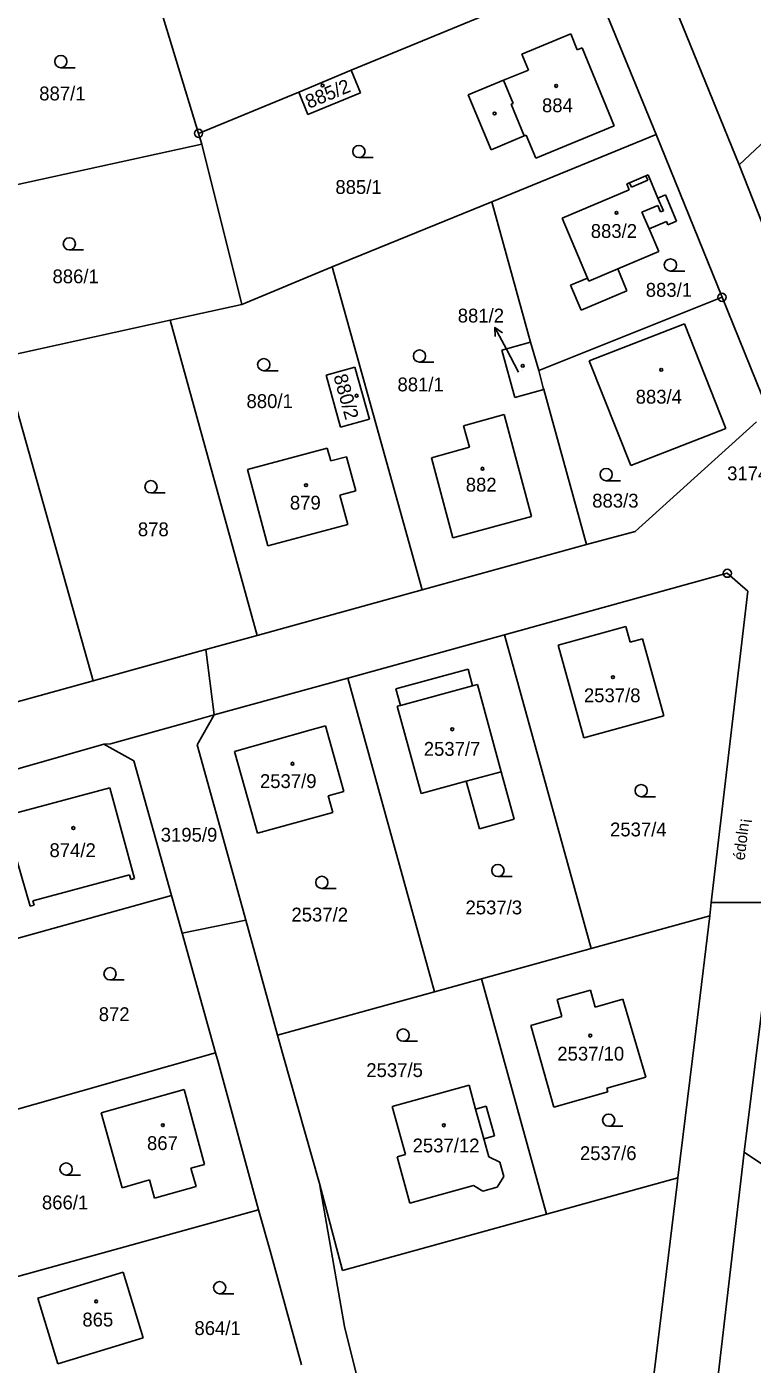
# Model space of a CAD drawing. Extents: x -736345 to -729997, y -1130177 to -1122501.
# Drawn here: x -733142.5 to -733053.3, y -1127838.4 to -1127674.1 of the extents above; entities that cross this region are included whole.
import ezdxf

# ---------------------------------------------------------------- set-up
doc = ezdxf.new("R2010")
doc.units = 0
for name, color, linetype in [('Vrstva 1', 7, 'Continuous'), ('Vrstva 15', 7, 'Continuous'), ('Vrstva 16', 7, 'Continuous'), ('Vrstva 18', 7, 'Continuous'), ('Vrstva 19', 7, 'Continuous'), ('Vrstva 25', 7, 'Continuous'), ('Vrstva 4', 7, 'Continuous')]:
    doc.layers.add(name, color=color, linetype=linetype)

msp = doc.modelspace()

# ---------------------------------------------------------------- linework, layer by layer
at = {"layer": 'Vrstva 1'}
for points in [[(-733102.61, -1127679.44), (-733073.33, -1127667.34)], [(-733073.33, -1127667.34), (-733065.16, -1127687.33)], [(-733126.88, -1127669.14), (-733121.37, -1127687.19)], [(-733063.32, -1127670.42), (-733061.4, -1127675.15)], [(-733075.64, -1127674.96), (-733081.65, -1127677.46)], [(-733074.83, -1127676.93), (-733075.64, -1127674.96)], [(-733061.4, -1127675.15), (-733054.93, -1127691.04)], [(-733081.65, -1127677.46), (-733080.85, -1127679.41)], [(-733074.24, -1127676.69), (-733074.83, -1127676.93)], [(-733070.31, -1127686.27), (-733074.24, -1127676.69)], [(-733109.07, -1127682.11), (-733102.61, -1127679.44)], [(-733101.47, -1127682.2), (-733102.61, -1127679.44)], [(-733080.85, -1127679.41), (-733083.89, -1127680.65)], [(-733083.89, -1127680.65), (-733088.25, -1127682.45)], [(-733121.37, -1127687.19), (-733109.07, -1127682.11)], [(-733109.07, -1127682.11), (-733107.93, -1127684.87)], [(-733107.93, -1127684.87), (-733101.47, -1127682.2)], [(-733088.25, -1127682.45), (-733085.41, -1127689.2)], [(-733045.77, -1127682.46), (-733054.93, -1127691.04)], [(-733079.92, -1127690.25), (-733070.31, -1127686.27)], [(-733120.96, -1127688.51), (-733121.37, -1127687.19)], [(-733085.41, -1127689.2), (-733081.37, -1127687.51)], [(-733085.32, -1127695.61), (-733065.16, -1127687.33)], [(-733081.37, -1127687.51), (-733081.1, -1127687.4)], [(-733081.1, -1127687.4), (-733079.92, -1127690.25)], [(-733065.16, -1127687.33), (-733057.05, -1127707.33)], [(-733120.96, -1127688.51), (-733171.89, -1127699.66)], [(-733116.06, -1127708.23), (-733120.96, -1127688.51)], [(-733054.93, -1127691.04), (-733045.24, -1127715.67)], [(-733066.42, -1127692.41), (-733068.41, -1127693.26)], [(-733066.13, -1127692.3), (-733066.42, -1127692.41)], [(-733064.93, -1127695.14), (-733066.13, -1127692.3)], [(-733068.44, -1127694.11), (-733076.69, -1127697.59)], [(-733068.41, -1127693.26), (-733068.74, -1127693.4)], [(-733068.74, -1127693.4), (-733068.44, -1127694.11)], [(-733104.96, -1127703.57), (-733085.32, -1127695.61)], [(-733085.32, -1127695.61), (-733080.57, -1127712.83)], [(-733064.01, -1127694.75), (-733064.93, -1127695.14)], [(-733062.66, -1127697.97), (-733064.01, -1127694.75)], [(-733076.69, -1127697.59), (-733073.57, -1127704.97)], [(-733066.01, -1127698.93), (-733063.88, -1127698.02)], [(-733064.83, -1127701.72), (-733066.01, -1127698.93)], [(-733063.88, -1127698.02), (-733063.7, -1127698.41)], [(-733063.7, -1127698.41), (-733062.66, -1127697.97)], [(-733069.87, -1127703.85), (-733064.83, -1127701.72)], [(-733116.06, -1127708.23), (-733104.96, -1127703.57)], [(-733104.96, -1127703.57), (-733093.89, -1127743.27)], [(-733068.74, -1127706.52), (-733069.87, -1127703.85)], [(-733073.57, -1127704.97), (-733075.67, -1127705.86)], [(-733075.67, -1127705.86), (-733074.37, -1127708.91)], [(-733057.05, -1127707.33), (-733079.55, -1127716.33)], [(-733074.37, -1127708.91), (-733068.74, -1127706.52)], [(-733052.16, -1127719.37), (-733057.05, -1127707.33)], [(-733124.86, -1127710.13), (-733116.06, -1127708.23)], [(-733145.5, -1127714.67), (-733124.86, -1127710.13)], [(-733114.16, -1127748.87), (-733124.86, -1127710.13)], [(-733073.39, -1127715.14), (-733061.68, -1127710.61)], [(-733061.68, -1127710.61), (-733056.59, -1127723.47)], [(-733084.11, -1127713.81), (-733080.57, -1127712.83)], [(-733082.51, -1127719.63), (-733084.11, -1127713.81)], [(-733080.57, -1127712.83), (-733079.55, -1127716.33)], [(-733134.34, -1127754.47), (-733145.5, -1127714.67)], [(-733068.27, -1127728.02), (-733073.39, -1127715.14)], [(-733102.15, -1127715.9), (-733105.71, -1127716.89)], [(-733105.71, -1127716.89), (-733103.93, -1127723.3)], [(-733100.36, -1127722.3), (-733102.15, -1127715.9)], [(-733079.55, -1127716.33), (-733079.02, -1127718.45)], [(-733078.96, -1127718.65), (-733082.51, -1127719.63)], [(-733079.02, -1127718.45), (-733078.96, -1127718.65)], [(-733078.96, -1127718.65), (-733073.7, -1127737.71)], [(-733103.93, -1127723.3), (-733100.36, -1127722.3)], [(-733088.82, -1127723.11), (-733083.84, -1127721.75)], [(-733083.84, -1127721.75), (-733080.46, -1127734.25)], [(-733088.09, -1127725.76), (-733088.82, -1127723.11)], [(-733056.59, -1127723.47), (-733068.27, -1127728.02)], [(-733052.83, -1127722.64), (-733067.74, -1127736.09)], [(-733105.55, -1127725.85), (-733115.37, -1127728.5)], [(-733105.12, -1127727.44), (-733105.55, -1127725.85)], [(-733103.2, -1127726.92), (-733105.12, -1127727.44)], [(-733102.05, -1127731.1), (-733103.2, -1127726.92)], [(-733092.75, -1127727.04), (-733088.09, -1127725.76)], [(-733090.13, -1127736.89), (-733092.75, -1127727.04)], [(-733115.37, -1127728.5), (-733112.86, -1127737.87)], [(-733104.01, -1127731.63), (-733102.05, -1127731.1)], [(-733103.03, -1127735.24), (-733104.01, -1127731.63)], [(-733112.86, -1127737.87), (-733103.03, -1127735.24)], [(-733080.46, -1127734.25), (-733090.13, -1127736.89)], [(-733073.7, -1127737.71), (-733067.74, -1127736.09)], [(-733093.89, -1127743.27), (-733073.7, -1127737.71)], [(-733056.4, -1127741.24), (-733083.77, -1127748.79)], [(-733056.4, -1127741.24), (-733053.87, -1127743.42)], [(-733114.16, -1127748.87), (-733093.89, -1127743.27)], [(-733053.87, -1127743.42), (-733058.37, -1127781.71)], [(-733068.85, -1127747.78), (-733077.19, -1127750.08)], [(-733068.32, -1127749.71), (-733068.85, -1127747.78)], [(-733120.47, -1127750.62), (-733114.16, -1127748.87)], [(-733083.77, -1127748.79), (-733103.05, -1127754.12)], [(-733073.11, -1127787.35), (-733083.77, -1127748.79)], [(-733077.19, -1127750.08), (-733074.04, -1127761.46)], [(-733066.82, -1127749.29), (-733068.32, -1127749.71)], [(-733064.21, -1127758.74), (-733066.82, -1127749.29)], [(-733120.47, -1127750.62), (-733134.34, -1127754.47)], [(-733119.44, -1127758.65), (-733120.47, -1127750.62)], [(-733088.26, -1127753.02), (-733097.12, -1127755.44)], [(-733087.7, -1127755.06), (-733088.26, -1127753.02)], [(-733154.36, -1127759.99), (-733134.34, -1127754.47)], [(-733103.05, -1127754.12), (-733119.44, -1127758.65)], [(-733103.05, -1127754.12), (-733092.39, -1127792.67)], [(-733087.11, -1127754.9), (-733087.7, -1127755.06)], [(-733084.18, -1127765.62), (-733087.11, -1127754.9)], [(-733097.12, -1127755.44), (-733096.56, -1127757.49)], [(-733096.56, -1127757.49), (-733096.95, -1127757.59)], [(-733096.95, -1127757.59), (-733094.02, -1127768.31)], [(-733132.21, -1127762.18), (-733122.33, -1127759.45)], [(-733122.33, -1127759.45), (-733119.44, -1127758.65)], [(-733119.44, -1127758.65), (-733121.53, -1127762.34)], [(-733105.79, -1127759.99), (-733107.7, -1127760.53)], [(-733103.53, -1127768.06), (-733105.79, -1127759.99)], [(-733074.04, -1127761.46), (-733064.21, -1127758.74)], [(-733107.7, -1127760.53), (-733116.97, -1127763.13)], [(-733133.02, -1127762.22), (-733168.59, -1127772.42)], [(-733133.02, -1127762.22), (-733132.21, -1127762.18)], [(-733129.33, -1127764.29), (-733133.02, -1127762.22)], [(-733117.08, -1127778.39), (-733121.53, -1127762.34)], [(-733116.97, -1127763.13), (-733114.15, -1127773.17)], [(-733124.71, -1127780.82), (-733129.33, -1127764.29)], [(-733094.02, -1127768.31), (-733088.47, -1127766.79)], [(-733088.47, -1127766.79), (-733086.87, -1127772.64)], [(-733084.18, -1127765.62), (-733082.58, -1127771.46)], [(-733145.28, -1127771.08), (-733132.26, -1127767.62)], [(-733132.26, -1127767.62), (-733129.23, -1127778.73)], [(-733105.43, -1127768.6), (-733103.53, -1127768.06)], [(-733104.86, -1127770.64), (-733105.43, -1127768.6)], [(-733142.06, -1127782.15), (-733145.28, -1127771.08)], [(-733114.15, -1127773.17), (-733104.86, -1127770.64)], [(-733086.87, -1127772.64), (-733082.58, -1127771.46)], [(-733129.85, -1127778.29), (-733141.74, -1127781.47)], [(-733129.7, -1127778.86), (-733129.85, -1127778.29)], [(-733129.23, -1127778.73), (-733129.7, -1127778.86)], [(-733115.57, -1127783.88), (-733117.08, -1127778.39)], [(-733163.33, -1127791.56), (-733124.71, -1127780.82)], [(-733141.74, -1127781.47), (-733141.59, -1127782.03)], [(-733123.4, -1127785.47), (-733124.71, -1127780.82)], [(-733050.35, -1127780.47), (-733054.32, -1127812.38)], [(-733141.59, -1127782.03), (-733142.06, -1127782.15)], [(-733058.37, -1127781.71), (-733058.56, -1127783.33)], [(-733051.82, -1127781.7), (-733058.37, -1127781.71)], [(-733123.4, -1127785.47), (-733115.57, -1127783.88)], [(-733111.67, -1127798), (-733115.57, -1127783.88)], [(-733058.56, -1127783.33), (-733073.11, -1127787.35)], [(-733058.56, -1127783.33), (-733060.41, -1127798.51)], [(-733123.4, -1127785.47), (-733119.28, -1127800.16)], [(-733086.62, -1127791.08), (-733073.11, -1127787.35)], [(-733086.62, -1127791.08), (-733092.39, -1127792.67)], [(-733078.62, -1127819.99), (-733086.62, -1127791.08)], [(-733092.39, -1127792.67), (-733111.67, -1127798)], [(-733073.22, -1127792.48), (-733077.32, -1127793.62)], [(-733072.64, -1127794.55), (-733073.22, -1127792.48)], [(-733077.32, -1127793.62), (-733076.72, -1127795.71)], [(-733069.23, -1127793.58), (-733072.64, -1127794.55)], [(-733066.41, -1127803.16), (-733069.23, -1127793.58)], [(-733076.72, -1127795.71), (-733080.54, -1127796.8)], [(-733111.67, -1127798), (-733110.97, -1127800.49)], [(-733077.71, -1127806.83), (-733080.54, -1127796.8)], [(-733060.41, -1127798.51), (-733062.48, -1127815.53)], [(-733119.28, -1127800.16), (-733158.05, -1127811.17)], [(-733118.98, -1127801.27), (-733119.28, -1127800.16)], [(-733118.98, -1127801.27), (-733114.02, -1127819.46)], [(-733110.97, -1127800.49), (-733106.53, -1127816.24)], [(-733088.14, -1127804.15), (-733097.57, -1127806.75)], [(-733087.33, -1127807.07), (-733088.14, -1127804.15)], [(-733071.21, -1127804.51), (-733066.41, -1127803.16)], [(-733071.08, -1127804.94), (-733071.21, -1127804.51)], [(-733133.34, -1127807.53), (-733123.15, -1127804.69)], [(-733123.15, -1127804.69), (-733120.64, -1127813.87)], [(-733077.71, -1127806.83), (-733071.08, -1127804.94)], [(-733130.78, -1127816.74), (-733133.34, -1127807.53)], [(-733097.57, -1127806.75), (-733095.93, -1127812.67)], [(-733086.03, -1127806.71), (-733087.33, -1127807.07)], [(-733085.01, -1127810.38), (-733086.03, -1127806.71)], [(-733086.32, -1127810.74), (-733085.01, -1127810.38)], [(-733085.7, -1127812.96), (-733086.32, -1127810.74)], [(-733095.93, -1127812.67), (-733096.98, -1127812.95)], [(-733060.68, -1127866.88), (-733054.32, -1127812.38)], [(-733024.82, -1127832.14), (-733054.32, -1127812.38)], [(-733120.64, -1127813.87), (-733122.31, -1127814.34)], [(-733122.31, -1127814.34), (-733121.68, -1127816.59)], [(-733096.98, -1127812.95), (-733095.41, -1127818.62)], [(-733084.37, -1127813.59), (-733085.7, -1127812.96)], [(-733083.87, -1127815.37), (-733084.37, -1127813.59)], [(-733127.4, -1127815.78), (-733130.78, -1127816.74)], [(-733126.77, -1127818.01), (-733127.4, -1127815.78)], [(-733084.67, -1127816.68), (-733083.87, -1127815.37)], [(-733078.62, -1127819.99), (-733062.48, -1127815.53)], [(-733062.48, -1127815.53), (-733062.57, -1127816.31)], [(-733121.68, -1127816.59), (-733126.77, -1127818.01)], [(-733106.53, -1127816.24), (-733103.68, -1127826.92)], [(-733106.53, -1127816.24), (-733103.46, -1127833.81)], [(-733095.41, -1127818.62), (-733087.59, -1127816.45)], [(-733087.59, -1127816.45), (-733086.43, -1127817.17)], [(-733086.43, -1127817.17), (-733084.67, -1127816.68)], [(-733062.57, -1127816.31), (-733068.62, -1127865.93)], [(-733114.02, -1127819.46), (-733152.67, -1127830.15)], [(-733112.59, -1127824.5), (-733114.02, -1127819.46)], [(-733103.68, -1127826.92), (-733078.62, -1127819.99)], [(-733112.59, -1127824.5), (-733108.73, -1127838.5)], [(-733130.63, -1127827.12), (-733141.12, -1127830.29)], [(-733130.63, -1127827.12), (-733128.19, -1127835.19)], [(-733138.68, -1127838.36), (-733141.12, -1127830.29)], [(-733097.39, -1127858.07), (-733103.46, -1127833.81)], [(-733128.19, -1127835.19), (-733138.68, -1127838.36)]]:
    msp.add_lwpolyline(points, dxfattribs=at)
at = {"layer": 'Vrstva 16'}
msp.add_lwpolyline([(-733082.04, -1127716.52), (-733083.55, -1127713.69)], dxfattribs=at)
at = {"layer": 'Vrstva 25'}
for points in [[(-733138.29, -1127679.12), (-733136.54, -1127679.12)], [(-733101.67, -1127690.17), (-733099.92, -1127690.17)], [(-733137.25, -1127701.51), (-733135.5, -1127701.51)], [(-733063.39, -1127704.11), (-733061.64, -1127704.11)], [(-733083.55, -1127713.69), (-733084.953, -1127711.039)], [(-733084.927, -1127712.157), (-733084.953, -1127711.039), (-733084.043, -1127711.689)], [(-733094.22, -1127715.3), (-733092.47, -1127715.3)], [(-733113.36, -1127716.36), (-733111.61, -1127716.36)], [(-733071.28, -1127729.87), (-733069.53, -1127729.87)], [(-733127.22, -1127731.36), (-733125.47, -1127731.36)], [(-733066.99, -1127768.7), (-733065.24, -1127768.7)], [(-733084.59, -1127778.52), (-733082.84, -1127778.52)], [(-733106.22, -1127779.97), (-733104.47, -1127779.97)], [(-733132.25, -1127791.2), (-733130.5, -1127791.2)], [(-733096.23, -1127798.73), (-733094.48, -1127798.73)], [(-733070.98, -1127809.19), (-733069.23, -1127809.19)], [(-733137.65, -1127815.19), (-733135.9, -1127815.19)], [(-733118.78, -1127829.77), (-733117.03, -1127829.77)]]:
    msp.add_lwpolyline(points, dxfattribs=at)
for centre, radius in [((-733138.29, -1127678.37), 0.75), ((-733106.13, -1127681.3), 0.175), ((-733077.43, -1127681.36), 0.175), ((-733084.99, -1127684.74), 0.175), ((-733121.37, -1127687.19), 0.5), ((-733121.37, -1127687.19), 0.032), ((-733101.67, -1127689.42), 0.75), ((-733070.02, -1127696.96), 0.175), ((-733137.25, -1127700.76), 0.75), ((-733063.39, -1127703.36), 0.75), ((-733057.05, -1127707.33), 0.5), ((-733057.05, -1127707.33), 0.032), ((-733094.22, -1127714.55), 0.75), ((-733113.36, -1127715.61), 0.75), ((-733081.54, -1127715.76), 0.175), ((-733064.51, -1127716.24), 0.175), ((-733101.95, -1127719.43), 0.175), ((-733086.48, -1127728.39), 0.175), ((-733071.28, -1127729.12), 0.75), ((-733127.22, -1127730.61), 0.75), ((-733108.17, -1127730.42), 0.175), ((-733056.4, -1127741.24), 0.5), ((-733056.4, -1127741.24), 0.032), ((-733070.45, -1127754.01), 0.175), ((-733090.2, -1127760.41), 0.175), ((-733109.83, -1127764.64), 0.175), ((-733066.99, -1127767.95), 0.75), ((-733136.76, -1127772.55), 0.175), ((-733084.59, -1127777.77), 0.75), ((-733106.22, -1127779.22), 0.75), ((-733132.25, -1127790.45), 0.75), ((-733096.23, -1127797.98), 0.75), ((-733073.24, -1127798.05), 0.175), ((-733070.98, -1127808.44), 0.75), ((-733125.76, -1127809.05), 0.175), ((-733091.23, -1127809.07), 0.175), ((-733137.65, -1127814.44), 0.75), ((-733118.78, -1127829.02), 0.75), ((-733133.96, -1127830.71), 0.175)]:
    msp.add_circle(centre, radius, dxfattribs=at)
at = {"layer": 'Vrstva 4'}
for points in [[(-733083.89, -1127680.65), (-733082.71, -1127683.5)], [(-733082.71, -1127683.5), (-733082.98, -1127683.62)], [(-733082.98, -1127683.62), (-733081.37, -1127687.51)], [(-733066.18, -1127692.96), (-733066.42, -1127692.41)], [(-733068.41, -1127693.26), (-733068.19, -1127693.8)], [(-733068.19, -1127693.8), (-733066.18, -1127692.96)], [(-733066.89, -1127696.88), (-733064.93, -1127696.05)], [(-733064.26, -1127696.7), (-733064.93, -1127695.14)], [(-733064.93, -1127696.05), (-733064.6, -1127696.83)], [(-733066.01, -1127698.93), (-733066.89, -1127696.88)], [(-733064.6, -1127696.83), (-733064.5, -1127696.79)], [(-733064.5, -1127696.79), (-733064.26, -1127696.7)], [(-733073.4, -1127705.35), (-733069.87, -1127703.85)], [(-733073.57, -1127704.97), (-733073.4, -1127705.35)], [(-733096.56, -1127757.49), (-733087.7, -1127755.06)], [(-733084.18, -1127765.62), (-733088.47, -1127766.79)], [(-733087.33, -1127807.07), (-733086.32, -1127810.74)]]:
    msp.add_lwpolyline(points, dxfattribs=at)

# ---------------------------------------------------------------- texts
at = {"layer": 'Vrstva 15'}
msp.add_text('édoln¡', height=1.4, rotation=83.20066, dxfattribs=at).set_placement((-733054.284, -1127776.558))
at = {"layer": 'Vrstva 16'}
msp.add_text('881/2', height=1.7, dxfattribs=at).set_placement((-733089.526, -1127710.43))
at = {"layer": 'Vrstva 18'}
for s, p in [('887/1', (-733140.95, -1127683.14)), ('885/1', (-733104.56, -1127694.63)), ('886/1', (-733139.32, -1127705.61)), ('883/1', (-733066.42, -1127707.27)), ('881/1', (-733096.93, -1127718.89)), ('880/1', (-733115.48, -1127720.94)), ('3174/3', (-733056.42, -1127729.82)), ('883/3', (-733073, -1127733.17)), ('878', (-733128.83, -1127736.69)), ('3195/9', (-733126.02, -1127774.22)), ('2537/4', (-733070.81, -1127773.57)), ('2537/3', (-733088.57, -1127783.15)), ('2537/2', (-733109.96, -1127784.03)), ('872', (-733133.64, -1127796.27)), ('2537/5', (-733100.76, -1127803.14)), ('2537/6', (-733074.51, -1127813.34)), ('866/1', (-733140.62, -1127819.4)), ('864/1', (-733121.88, -1127834.84))]:
    msp.add_text(s, height=1.7, dxfattribs=at).set_placement(p)
at = {"layer": 'Vrstva 19'}
for s, rotation, p in [('885/2', 22.30018, (-733107.811, -1127684.18)), ('880/2', 285.50227, (-733104.814, -1127717.019))]:
    msp.add_text(s, height=1.7, rotation=rotation, dxfattribs=at).set_placement(p)
for s, height, p in [('884', 1.7, (-733079.17, -1127684.59)), ('883/2', 1.7, (-733073.18, -1127700.04)), ('881/2', 0.1, (-733081.85, -1127716.32)), ('883/4', 1.7, (-733067.66, -1127720.4)), ('882', 1.7, (-733088.54, -1127731.21)), ('879', 1.7, (-733110.15, -1127733.42)), ('2537/8', 1.7, (-733074.02, -1127757.09)), ('2537/7', 1.7, (-733093.7, -1127763.67)), ('2537/9', 1.7, (-733113.83, -1127767.63)), ('874/2', 1.7, (-733139.69, -1127776.12)), ('2537/10', 1.7, (-733077.29, -1127801.12)), ('867', 1.7, (-733127.71, -1127812.11)), ('2537/12', 1.7, (-733095.07, -1127812.4)), ('865', 1.7, (-733135.65, -1127833.79))]:
    msp.add_text(s, height=height, dxfattribs=at).set_placement(p)

doc.saveas('drawing.dxf')
